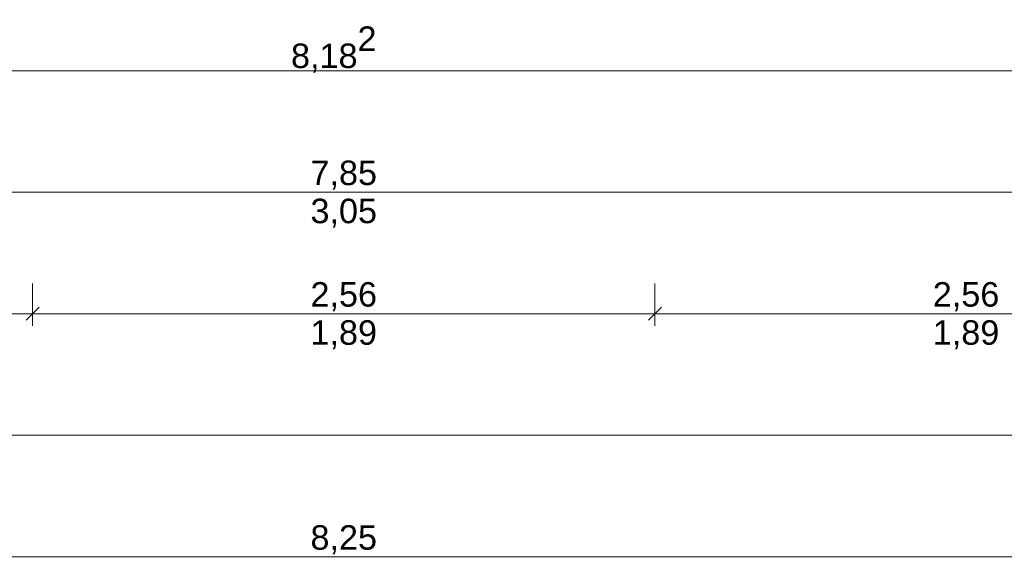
# Model space of a CAD drawing. Header units: metres. Extents: x -180 to 4, y -50 to 6.
# Tile 556 of 656: x -47.13 to -43.08, y -45.28 to -43.06. Entities that reach past the tile are written whole.
import ezdxf

# ---------------------------------------------------------------- set-up
doc = ezdxf.new("R2010")
doc.units = ezdxf.units.M
doc.header["$LTSCALE"] = 0.05
doc.header["$PDMODE"] = 1
doc.header["$PDSIZE"] = -2
doc.layers.get('0').update_dxf_attribs({"lineweight": 25})
doc.layers.add('70 -76 Bemaßung- 2 Allgemein', color=7, linetype='Continuous', lineweight=5, true_color=0x6666cc)
doc.layers.add('Keine', color=7, linetype='Continuous', lineweight=9)
doc.styles.add('Arial', font='arial.ttf')
doc.dimstyles.new('k+k 1_50', dxfattribs={"dimtxt": 0.100689, "dimasz": 0.05302, "dimexe": 0.05, "dimexo": 0.15, "dimgap": 0.01, "dimtad": 1, "dimdec": 3, "dimtxsty": 'Arial', "dimblk": 'VW_SLASH', "dimblk1": 'VW_SLASH', "dimblk2": 'VW_SLASH', "dimcen": 0, "dimdle": 0.05, "dimadec": 3, "dimazin": 0, "dimtfac": 0.75, "dimtdec": 3, "dimtix": 1, "dimtmove": 0, "dimatfit": 0, "dimldrblk": 'VW_SLASH-1', "dimfxl": 0.125, "dimfxlon": 1, "dimfrac": 2, "dimtolj": 1, "dimarcsym": 0})

# ---------------------------------------------------------------- blocks, each defined once
blk = doc.blocks.new('VW_SLASH')
at = {"color": 0, "linetype": 'ByBlock', "lineweight": -2, "transparency": 16777216}
blk.add_line((0.943, 0), (-1, 0), dxfattribs=at)
at = {"color": 0, "lineweight": 20, "transparency": 16777216, "flags": 128}
blk.add_lwpolyline([(0.5, 0.5), (-0.5, -0.5)], dxfattribs=at)
blk = doc.blocks.new('*D9777')
at = {"layer": '70 -76 Bemaßung- 2 Allgemein', "color": 0, "lineweight": -2}
for p, q in [((-49.928, -43.147), (-49.928, -43.322)), ((-41.746, -43.147), (-41.746, -43.322)), ((-41.799, -43.272), (-49.875, -43.272))]:
    blk.add_line(p, q, dxfattribs=at)
at = {"layer": 'Defpoints', "color": 0}
for p in [(-49.928, -30.972), (-41.746, -30.997), (-49.928, -43.272)]:
    blk.add_point(p, dxfattribs=at)
at = {"layer": '70 -76 Bemaßung- 2 Allgemein', "color": 0, "lineweight": -2, "xscale": 0.05302001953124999, "yscale": 0.05302001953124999, "zscale": 0.05302001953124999, "rotation": 180}
blk.add_blockref('VW_SLASH', (-49.928, -43.272), dxfattribs=at)
at = {"layer": '70 -76 Bemaßung- 2 Allgemein', "color": 0, "lineweight": -2, "xscale": 0.05302001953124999, "yscale": 0.05302001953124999, "zscale": 0.05302001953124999}
blk.add_blockref('VW_SLASH', (-41.746, -43.272), dxfattribs=at)
at = {"layer": '70 -76 Bemaßung- 2 Allgemein', "color": 0, "insert": (-45.837, -43.1848), "char_height": 0.100689, "attachment_point": 5, "style": 'Arial'}
blk.add_mtext('\\A1;8,18\\S2^ ;', dxfattribs=at)
blk = doc.blocks.new('VW_SLASH-1')
at = {"color": 0, "linetype": 'ByBlock', "lineweight": -2, "transparency": 16777216}
blk.add_line((0.943, 0), (-1, 0), dxfattribs=at)
at = {"color": 0, "lineweight": 5, "transparency": 16777216, "flags": 128}
blk.add_lwpolyline([(0.5, 0.5), (-0.5, -0.5)], dxfattribs=at)
blk = doc.blocks.new('Gruppe-9197')
at = {"layer": '70 -76 Bemaßung- 2 Allgemein', "insert": (-45.796, -43.7987), "char_height": 0.10069, "width": 0.455, "attachment_point": 2, "line_spacing_factor": 0.96878, "style": 'Arial'}
blk.add_mtext('3,05', dxfattribs=at)
blk = doc.blocks.new('Gruppe-9266')
at = {"layer": '70 -76 Bemaßung- 2 Allgemein', "insert": (-43.236, -44.2987), "char_height": 0.10069, "width": 0.455, "attachment_point": 2, "line_spacing_factor": 0.96878, "style": 'Arial'}
blk.add_mtext('1,89', dxfattribs=at)
blk = doc.blocks.new('Gruppe-9267')
at = {"layer": '70 -76 Bemaßung- 2 Allgemein', "insert": (-45.796, -44.2987), "char_height": 0.10069, "width": 0.455, "attachment_point": 2, "line_spacing_factor": 0.96878, "style": 'Arial'}
blk.add_mtext('1,89', dxfattribs=at)
blk = doc.blocks.new('*D10988')
at = {"layer": '70 -76 Bemaßung- 2 Allgemein', "color": 0, "lineweight": -2}
for p, q in [((-49.921, -45.147), (-49.921, -45.322)), ((-41.671, -45.147), (-41.671, -45.322)), ((-41.724, -45.272), (-49.868, -45.272))]:
    blk.add_line(p, q, dxfattribs=at)
at = {"layer": 'Defpoints', "color": 0}
for p in [(-49.921, -42.294), (-41.671, -42.294), (-49.921, -45.272)]:
    blk.add_point(p, dxfattribs=at)
at = {"layer": '70 -76 Bemaßung- 2 Allgemein', "color": 0, "lineweight": -2, "xscale": 0.05302001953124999, "yscale": 0.05302001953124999, "zscale": 0.05302001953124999, "rotation": 180}
blk.add_blockref('VW_SLASH', (-49.921, -45.272), dxfattribs=at)
at = {"layer": '70 -76 Bemaßung- 2 Allgemein', "color": 0, "lineweight": -2, "xscale": 0.05302001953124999, "yscale": 0.05302001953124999, "zscale": 0.05302001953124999}
blk.add_blockref('VW_SLASH', (-41.671, -45.272), dxfattribs=at)
at = {"layer": '70 -76 Bemaßung- 2 Allgemein', "color": 0, "insert": (-45.796, -45.2016), "char_height": 0.10069, "attachment_point": 5, "style": 'Arial'}
blk.add_mtext('\\A1;8,25', dxfattribs=at)
blk = doc.blocks.new('*D11033')
at = {"layer": '70 -76 Bemaßung- 2 Allgemein', "color": 0, "lineweight": -2}
for p, q in [((-49.921, -44.647), (-49.921, -44.822)), ((-25.171, -44.647), (-25.171, -44.822)), ((-25.224, -44.772), (-49.868, -44.772))]:
    blk.add_line(p, q, dxfattribs=at)
at = {"layer": 'Defpoints', "color": 0}
for p in [(-49.921, -41.794), (-25.171, -41.794), (-49.921, -44.772)]:
    blk.add_point(p, dxfattribs=at)
at = {"layer": '70 -76 Bemaßung- 2 Allgemein', "color": 0, "lineweight": -2, "xscale": 0.05302001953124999, "yscale": 0.05302001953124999, "zscale": 0.05302001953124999, "rotation": 180}
blk.add_blockref('VW_SLASH', (-49.921, -44.772), dxfattribs=at)
at = {"layer": '70 -76 Bemaßung- 2 Allgemein', "color": 0, "lineweight": -2, "xscale": 0.05302001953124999, "yscale": 0.05302001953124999, "zscale": 0.05302001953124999}
blk.add_blockref('VW_SLASH', (-25.171, -44.772), dxfattribs=at)
at = {"layer": '70 -76 Bemaßung- 2 Allgemein', "color": 0, "insert": (-37.546, -44.7016), "char_height": 0.10069, "attachment_point": 5, "style": 'Arial'}
blk.add_mtext('\\A1;24,75', dxfattribs=at)
blk = doc.blocks.new('*D11281')
at = {"layer": '70 -76 Bemaßung- 2 Allgemein', "color": 0, "lineweight": -2}
for p, q in [((-49.636, -44.147), (-49.636, -44.322)), ((-47.076, -44.147), (-47.076, -44.322)), ((-47.129, -44.272), (-49.583, -44.272))]:
    blk.add_line(p, q, dxfattribs=at)
at = {"layer": 'Defpoints', "color": 0}
for p in [(-49.636, -30.997), (-47.076, -31.297), (-49.636, -44.272)]:
    blk.add_point(p, dxfattribs=at)
at = {"layer": '70 -76 Bemaßung- 2 Allgemein', "color": 0, "lineweight": -2, "xscale": 0.05302001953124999, "yscale": 0.05302001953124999, "zscale": 0.05302001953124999, "rotation": 180}
blk.add_blockref('VW_SLASH', (-49.636, -44.272), dxfattribs=at)
at = {"layer": '70 -76 Bemaßung- 2 Allgemein', "color": 0, "lineweight": -2, "xscale": 0.05302001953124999, "yscale": 0.05302001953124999, "zscale": 0.05302001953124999}
blk.add_blockref('VW_SLASH', (-47.076, -44.272), dxfattribs=at)
at = {"layer": '70 -76 Bemaßung- 2 Allgemein', "color": 0, "insert": (-48.356, -44.2016), "char_height": 0.10069, "attachment_point": 5, "style": 'Arial'}
blk.add_mtext('\\A1;2,56', dxfattribs=at)
blk = doc.blocks.new('*D11282')
at = {"layer": '70 -76 Bemaßung- 2 Allgemein', "color": 0, "lineweight": -2}
for p, q in [((-47.076, -44.147), (-47.076, -44.322)), ((-44.516, -44.147), (-44.516, -44.322)), ((-44.569, -44.272), (-47.023, -44.272))]:
    blk.add_line(p, q, dxfattribs=at)
at = {"layer": 'Defpoints', "color": 0}
for p in [(-47.076, -31.297), (-44.516, -31.297), (-47.076, -44.272)]:
    blk.add_point(p, dxfattribs=at)
at = {"layer": '70 -76 Bemaßung- 2 Allgemein', "color": 0, "lineweight": -2, "xscale": 0.05302001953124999, "yscale": 0.05302001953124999, "zscale": 0.05302001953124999, "rotation": 180}
blk.add_blockref('VW_SLASH', (-47.076, -44.272), dxfattribs=at)
at = {"layer": '70 -76 Bemaßung- 2 Allgemein', "color": 0, "lineweight": -2, "xscale": 0.05302001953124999, "yscale": 0.05302001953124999, "zscale": 0.05302001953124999}
blk.add_blockref('VW_SLASH', (-44.516, -44.272), dxfattribs=at)
at = {"layer": '70 -76 Bemaßung- 2 Allgemein', "color": 0, "insert": (-45.796, -44.2016), "char_height": 0.10069, "attachment_point": 5, "style": 'Arial'}
blk.add_mtext('\\A1;2,56', dxfattribs=at)
blk = doc.blocks.new('*D11283')
at = {"layer": '70 -76 Bemaßung- 2 Allgemein', "color": 0, "lineweight": -2}
for p, q in [((-44.516, -44.147), (-44.516, -44.322)), ((-41.956, -44.147), (-41.956, -44.322)), ((-42.009, -44.272), (-44.463, -44.272))]:
    blk.add_line(p, q, dxfattribs=at)
at = {"layer": 'Defpoints', "color": 0}
for p in [(-44.516, -31.297), (-41.956, -31.297), (-44.516, -44.272)]:
    blk.add_point(p, dxfattribs=at)
at = {"layer": '70 -76 Bemaßung- 2 Allgemein', "color": 0, "lineweight": -2, "xscale": 0.05302001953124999, "yscale": 0.05302001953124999, "zscale": 0.05302001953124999, "rotation": 180}
blk.add_blockref('VW_SLASH', (-44.516, -44.272), dxfattribs=at)
at = {"layer": '70 -76 Bemaßung- 2 Allgemein', "color": 0, "lineweight": -2, "xscale": 0.05302001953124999, "yscale": 0.05302001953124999, "zscale": 0.05302001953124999}
blk.add_blockref('VW_SLASH', (-41.956, -44.272), dxfattribs=at)
at = {"layer": '70 -76 Bemaßung- 2 Allgemein', "color": 0, "insert": (-43.236, -44.2016), "char_height": 0.10069, "attachment_point": 5, "style": 'Arial'}
blk.add_mtext('\\A1;2,56', dxfattribs=at)
blk = doc.blocks.new('*D11494')
at = {"layer": '70 -76 Bemaßung- 2 Allgemein', "color": 0, "lineweight": -2}
for p, q in [((-49.721, -43.647), (-49.721, -43.822)), ((-41.871, -43.647), (-41.871, -43.822)), ((-41.924, -43.772), (-49.668, -43.772))]:
    blk.add_line(p, q, dxfattribs=at)
at = {"layer": 'Defpoints', "color": 0}
for p in [(-49.721, -30.997), (-41.871, -30.997), (-49.721, -43.772)]:
    blk.add_point(p, dxfattribs=at)
at = {"layer": '70 -76 Bemaßung- 2 Allgemein', "color": 0, "lineweight": -2, "xscale": 0.05302001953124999, "yscale": 0.05302001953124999, "zscale": 0.05302001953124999, "rotation": 180}
blk.add_blockref('VW_SLASH', (-49.721, -43.772), dxfattribs=at)
at = {"layer": '70 -76 Bemaßung- 2 Allgemein', "color": 0, "lineweight": -2, "xscale": 0.05302001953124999, "yscale": 0.05302001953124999, "zscale": 0.05302001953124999}
blk.add_blockref('VW_SLASH', (-41.871, -43.772), dxfattribs=at)
at = {"layer": '70 -76 Bemaßung- 2 Allgemein', "color": 0, "insert": (-45.796, -43.7016), "char_height": 0.10069, "attachment_point": 5, "style": 'Arial'}
blk.add_mtext('\\A1;7,85', dxfattribs=at)
blk = doc.blocks.new('Gruppe-9034')
at = {"layer": '70 -76 Bemaßung- 2 Allgemein'}
dim = blk.add_linear_dim(base=(-49.928, -43.272), p1=(-41.746, -30.997), p2=(-49.928, -30.972), text='8,18\\S2^ ;', dimstyle='k+k 1_50', override={"dimtxt": 0.100689, "dimgap": 0.01, "dimpost": '<>', "dimtxsty": 'Arial', "dimtmove": 2}, dxfattribs=at)
dim.commit()
dim.dimension.update_dxf_attribs({"geometry": '*D9777', "text_midpoint": (-45.837, -43.1848)})
blk = doc.blocks.new('Gruppe-9719')
at = {"layer": '70 -76 Bemaßung- 2 Allgemein'}
dim = blk.add_aligned_dim(p1=(-41.67099996, -42.29404198), p2=(-49.92099996, -42.29404198), distance=2.978, text='8,25', dimstyle='k+k 1_50', override={"dimtxt": 0.100689, "dimgap": 0.01, "dimdec": 8, "dimpost": '<>', "dimtxsty": 'Arial', "dimtmove": 2}, dxfattribs=at)
dim.commit()
dim.dimension.update_dxf_attribs({"geometry": '*D10988', "text_midpoint": (-45.79599996, -45.20157844)})
blk = doc.blocks.new('Gruppe-9723')
at = {"layer": '70 -76 Bemaßung- 2 Allgemein'}
dim = blk.add_aligned_dim(p1=(-25.17099996, -41.79404198), p2=(-49.92099996, -41.79404198), distance=2.978, text='24,75', dimstyle='k+k 1_50', override={"dimtxt": 0.100689, "dimgap": 0.01, "dimdec": 8, "dimpost": '<>', "dimtxsty": 'Arial', "dimtmove": 2}, dxfattribs=at)
dim.commit()
dim.dimension.update_dxf_attribs({"geometry": '*D11033', "text_midpoint": (-37.54599996, -44.70157844)})
blk = doc.blocks.new('Gruppe-9727')
at = {"layer": '70 -76 Bemaßung- 2 Allgemein'}
dim = blk.add_linear_dim(base=(-49.63599996, -44.27204198), p1=(-47.07599996, -31.29704198), p2=(-49.63599996, -30.99704198), text='2,56', dimstyle='k+k 1_50', override={"dimtxt": 0.100689, "dimgap": 0.01, "dimdec": 8, "dimpost": '<>', "dimtxsty": 'Arial', "dimtmove": 2}, dxfattribs=at)
dim.commit()
dim.dimension.update_dxf_attribs({"geometry": '*D11281', "text_midpoint": (-48.35599996, -44.20157844)})
for p1, p2, picture, middle in [((-44.51599996, -31.29704198), (-47.07599996, -31.29704198), '*D11282', (-45.79599996, -44.20157844)), ((-41.95599996, -31.29704198), (-44.51599996, -31.29704198), '*D11283', (-43.23599996, -44.20157844))]:
    dim = blk.add_aligned_dim(p1=p1, p2=p2, distance=12.975, text='2,56', dimstyle='k+k 1_50', override={"dimtxt": 0.100689, "dimgap": 0.01, "dimdec": 8, "dimpost": '<>', "dimtxsty": 'Arial', "dimtmove": 2}, dxfattribs=at)
    dim.commit()
    dim.dimension.update_dxf_attribs({"geometry": picture, "text_midpoint": middle})
blk = doc.blocks.new('Gruppe-9731')
at = {"layer": '70 -76 Bemaßung- 2 Allgemein'}
dim = blk.add_aligned_dim(p1=(-41.87099996, -30.99704198), p2=(-49.72099996, -30.99704198), distance=12.775, text='7,85', dimstyle='k+k 1_50', override={"dimtxt": 0.100689, "dimgap": 0.01, "dimdec": 8, "dimpost": '<>', "dimtxsty": 'Arial', "dimtmove": 2}, dxfattribs=at)
dim.commit()
dim.dimension.update_dxf_attribs({"geometry": '*D11494', "text_midpoint": (-45.79599996, -43.70157844)})
blk = doc.blocks.new('_OG3_2D Bemaßung_ Beschriftung (2D)')
at = {"layer": '70 -76 Bemaßung- 2 Allgemein'}
for name in ['Gruppe-9731', 'Gruppe-9727', 'Gruppe-9723', 'Gruppe-9034', 'Gruppe-9719']:
    blk.add_blockref(name, (0, 0), dxfattribs=at)
at = {"layer": '70 -76 Bemaßung- 2 Allgemein', "color": 7}
for name in ['Gruppe-9197', 'Gruppe-9267', 'Gruppe-9266']:
    blk.add_blockref(name, (0, 0), dxfattribs=at)

msp = doc.modelspace()

# ---------------------------------------------------------------- block references
at = {"layer": 'Keine', "color": 1}
msp.add_blockref('_OG3_2D Bemaßung_ Beschriftung (2D)', (0, 0), dxfattribs=at)

doc.saveas('drawing.dxf')
